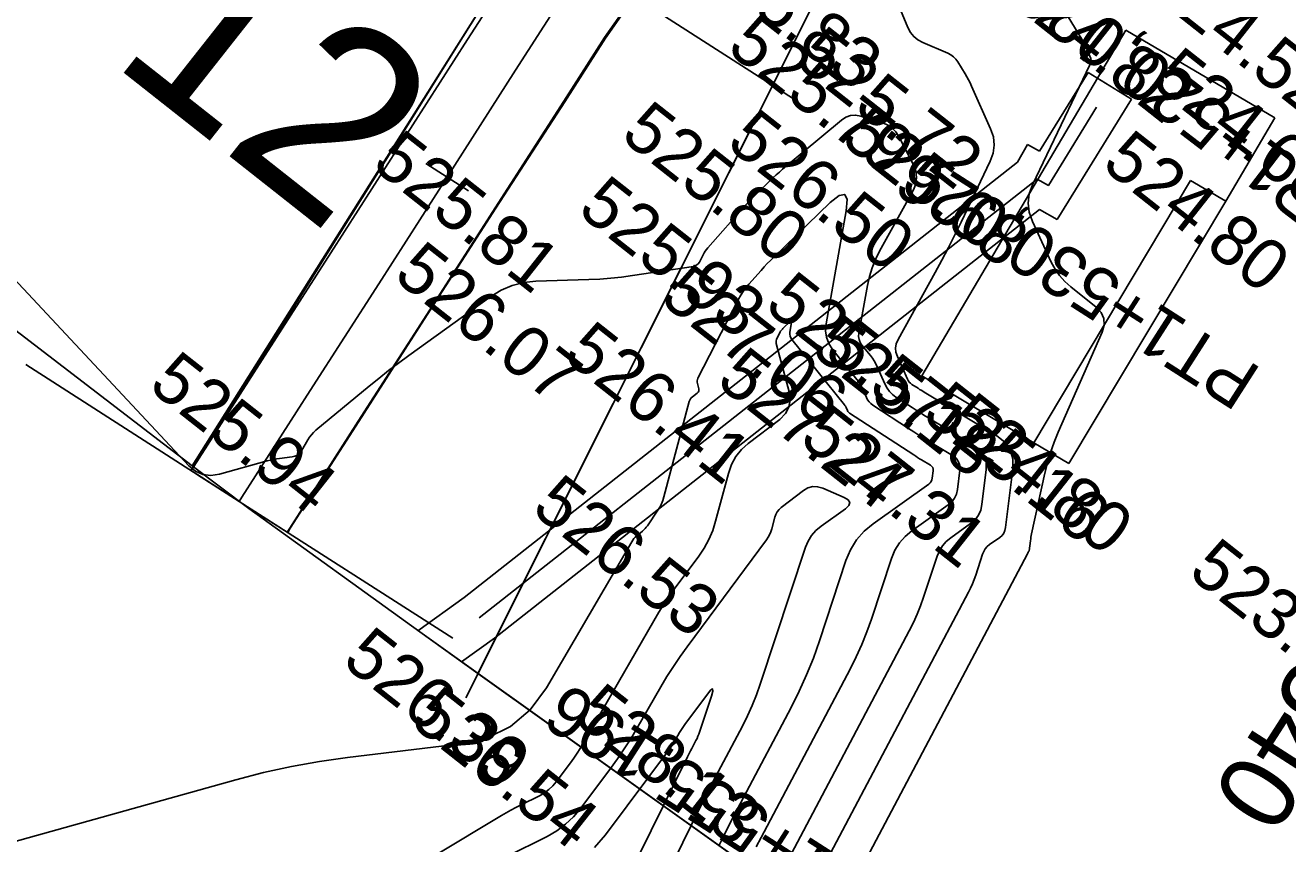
# Model space of a CAD drawing. Extents: x -636600 to -628587, y -1090963 to -1085869.
# Drawn here: x -629806.86 to -629757.08, y -1089822.71 to -1089790.43 of the extents above; entities that cross this region are included whole.
import ezdxf

# ---------------------------------------------------------------- set-up
doc = ezdxf.new("R2010")
doc.units = 0
for name, color, linetype in [('01_OBVOD PÚ', 7, 'Continuous'), ('01_PARCELY_NÁVRH_PC', 7, 'Continuous'), ('03_PC_OBJEKTY_NÁVRH', 7, 'Continuous'), ('07_ELEKTRO', 7, 'Continuous'), ('07_OCH_P A POPISY TI', 7, 'Continuous'), ('20', 7, 'Continuous'), ('21', 7, 'Continuous'), ('Ex_Major Contours', 7, 'Continuous'), ('Ex_Minor Contours', 7, 'Continuous'), ('HEKTOMETRY100', 7, 'Continuous'), ('HEKTOMETRY20', 7, 'Continuous'), ('HL_BODY', 7, 'Continuous'), ('koty_vše', 7, 'Continuous'), ('PARCELY_NÁVRH_SILNICE_ŽELEZNICE', 7, 'Continuous'), ('POLOMERY', 7, 'Continuous'), ('situace_osa', 7, 'Continuous'), ('situace_těleso', 7, 'Continuous'), ('situace_vozovka', 7, 'Continuous')]:
    doc.layers.add(name, color=color, linetype=linetype)

msp = doc.modelspace()

# ---------------------------------------------------------------- linework, layer by layer
at = {"layer": '01_OBVOD PÚ'}
msp.add_lwpolyline([(-629847.268, -1089772.027), (-629839.513, -1089777.684), (-629800.275, -1089807.802), (-629798.048, -1089809.483), (-629791.307, -1089814.356), (-629763.271, -1089834.375), (-629730.983, -1089855.932)], dxfattribs=at)
at = {"layer": '01_PARCELY_NÁVRH_PC'}
msp.add_lwpolyline([(-629647.363, -1089680.417), (-629666.288, -1089692.668), (-629711.76, -1089728.929), (-629739.767, -1089747.431), (-629770.066, -1089766.37), (-629781.624, -1089778.209), (-629800.275, -1089807.802), (-629798.048, -1089809.483), (-629791.307, -1089814.356), (-629789.014, -1089815.993), (-629775.661, -1089789.328), (-629773.774, -1089778.258), (-629755.349, -1089764.02), (-629715.944, -1089740.02), (-629693.039, -1089722.565), (-629669.229, -1089703.189), (-629636.498, -1089682.368)], dxfattribs=at)
at = {"layer": '07_ELEKTRO'}
for points in [[(-629766.964, -1089796.491), (-629766.518, -1089796.741), (-629764.622, -1089793.663)], [(-629788.959, -1089813.801), (-629766.964, -1089796.491)]]:
    msp.add_lwpolyline(points, dxfattribs=at)
at = {"layer": '07_OCH_P A POPISY TI'}
for p, q in [((-629763.246, -1089793.336), (-629764.949, -1089792.287)), ((-629767.345, -1089795.129), (-629767.738, -1089795.827))]:
    msp.add_line(p, q, dxfattribs=at)
for points in [[(-629766.866, -1089795.398), (-629764.949, -1089792.287)], [(-629766.171, -1089798.085), (-629763.246, -1089793.336)], [(-629767.345, -1089795.129), (-629766.866, -1089795.398)], [(-629789.56, -1089813.002), (-629767.738, -1089795.827)], [(-629788.358, -1089814.601), (-629766.871, -1089797.69)], [(-629766.871, -1089797.69), (-629766.171, -1089798.085)], [(-629791.378, -1089814.305), (-629789.56, -1089813.002)], [(-629789.658, -1089815.533), (-629788.358, -1089814.601)]]:
    msp.add_lwpolyline(points, dxfattribs=at)
at = {"layer": '20'}
for p, q in [((-629763.469, -1089790.617), (-629771.508, -1089804.26)), ((-629757.592, -1089794.082), (-629763.469, -1089790.617)), ((-629757.592, -1089794.082), (-629759.526, -1089797.371)), ((-629760.922, -1089796.551), (-629767.089, -1089806.893)), ((-629759.526, -1089797.371), (-629760.922, -1089796.551)), ((-629765.711, -1089807.713), (-629759.526, -1089797.371)), ((-629771.508, -1089804.26), (-629767.089, -1089806.893)), ((-629767.089, -1089806.893), (-629765.711, -1089807.713))]:
    msp.add_line(p, q, dxfattribs=at)
at = {"layer": '21'}
msp.add_line((-629775.661, -1089789.328), (-629789.492, -1089816.947), dxfattribs=at)
at = {"layer": 'Ex_Major Contours'}
for points in [[(-629775.759, -1089827.195), (-629767.345, -1089811.276), (-629767.342, -1089811.268), (-629767.338, -1089811.26), (-629767.335, -1089811.252), (-629767.332, -1089811.243), (-629767.319, -1089811.204), (-629767.317, -1089811.199), (-629767.314, -1089811.194), (-629767.31, -1089811.19), (-629767.306, -1089811.186), (-629767.286, -1089811.173), (-629767.282, -1089811.169), (-629767.279, -1089811.165), (-629767.277, -1089811.16), (-629767.276, -1089811.154), (-629767.227, -1089810.755), (-629767.218, -1089810.687), (-629767.207, -1089810.618), (-629767.195, -1089810.551), (-629767.181, -1089810.483), (-629766.66, -1089808.097), (-629766.558, -1089807.681), (-629766.436, -1089807.271), (-629766.293, -1089806.867), (-629766.13, -1089806.47), (-629764.398, -1089802.533), (-629764.316, -1089802.252), (-629764.329, -1089801.994), (-629764.437, -1089801.759), (-629764.639, -1089801.547), (-629765.636, -1089800.747), (-629765.871, -1089800.536), (-629766.077, -1089800.302), (-629766.255, -1089800.046), (-629766.405, -1089799.767), (-629767.15, -1089798.165), (-629767.277, -1089797.802), (-629767.318, -1089797.439), (-629767.273, -1089797.077), (-629767.143, -1089796.715), (-629764.884, -1089791.987), (-629764.853, -1089791.902), (-629764.842, -1089791.817), (-629764.851, -1089791.732), (-629764.88, -1089791.647), (-629765.033, -1089791.306), (-629765.072, -1089791.221), (-629765.114, -1089791.137), (-629765.159, -1089791.055), (-629765.206, -1089790.975), (-629766.856, -1089788.257)], [(-629787.876, -1089823.213), (-629786.285, -1089822.417), (-629785.904, -1089822.199), (-629785.556, -1089821.941), (-629785.24, -1089821.644), (-629784.957, -1089821.307), (-629783.785, -1089819.74), (-629783.508, -1089819.357), (-629783.242, -1089818.966), (-629782.988, -1089818.567), (-629782.746, -1089818.16), (-629781.802, -1089816.518), (-629781.561, -1089816.111), (-629781.307, -1089815.711), (-629781.042, -1089815.32), (-629780.765, -1089814.936), (-629777.635, -1089810.722), (-629777.568, -1089810.622), (-629777.511, -1089810.518), (-629777.465, -1089810.408), (-629777.429, -1089810.294), (-629777.305, -1089809.827), (-629777.266, -1089809.716), (-629777.211, -1089809.615), (-629777.139, -1089809.526), (-629777.051, -1089809.447), (-629776.182, -1089808.78), (-629776.001, -1089808.672), (-629775.814, -1089808.621), (-629775.62, -1089808.625), (-629775.419, -1089808.686), (-629774.572, -1089809.053), (-629774.412, -1089809.149), (-629774.35, -1089809.255), (-629774.388, -1089809.372), (-629774.525, -1089809.5), (-629775.484, -1089810.183), (-629775.689, -1089810.354), (-629775.859, -1089810.55), (-629775.996, -1089810.771), (-629776.098, -1089811.017), (-629777.88, -1089816.411), (-629778.031, -1089816.838), (-629778.199, -1089817.257), (-629778.385, -1089817.668), (-629778.587, -1089818.072), (-629779.434, -1089819.674), (-629779.644, -1089820.075), (-629779.851, -1089820.478), (-629780.056, -1089820.882), (-629780.257, -1089821.287), (-629781.603, -1089824.019)]]:
    msp.add_lwpolyline(points, dxfattribs=at)
at = {"layer": 'Ex_Minor Contours'}
for points in [[(-629773.53, -1089786.965), (-629772.063, -1089790.516), (-629771.962, -1089790.709), (-629771.83, -1089790.872), (-629771.669, -1089791.005), (-629771.477, -1089791.108), (-629770.486, -1089791.529), (-629770.367, -1089791.591), (-629770.261, -1089791.668), (-629770.169, -1089791.761), (-629770.091, -1089791.871), (-629769.807, -1089792.339), (-629769.737, -1089792.458), (-629769.672, -1089792.578), (-629769.61, -1089792.7), (-629769.552, -1089792.824), (-629768.797, -1089794.509), (-629768.69, -1089794.832), (-629768.657, -1089795.153), (-629768.698, -1089795.473), (-629768.813, -1089795.793), (-629769.958, -1089798.19), (-629770.204, -1089798.694), (-629770.457, -1089799.194), (-629770.717, -1089799.69), (-629770.984, -1089800.182), (-629772.448, -1089802.827), (-629772.517, -1089802.991), (-629772.545, -1089803.156), (-629772.531, -1089803.323), (-629772.476, -1089803.492), (-629772.077, -1089804.38), (-629772.044, -1089804.442), (-629772.003, -1089804.498), (-629771.954, -1089804.547), (-629771.898, -1089804.589), (-629771.658, -1089804.746), (-629771.597, -1089804.786), (-629771.537, -1089804.824), (-629771.476, -1089804.862), (-629771.414, -1089804.899), (-629768.556, -1089806.626), (-629768.24, -1089806.874), (-629768.03, -1089807.173), (-629767.924, -1089807.523), (-629767.924, -1089807.924), (-629768.207, -1089810.239), (-629768.232, -1089810.355), (-629768.279, -1089810.458), (-629768.347, -1089810.548), (-629768.437, -1089810.626), (-629768.837, -1089810.912), (-629768.93, -1089810.989), (-629769.007, -1089811.077), (-629769.068, -1089811.177), (-629769.115, -1089811.288), (-629769.386, -1089812.11), (-629769.448, -1089812.285), (-629769.517, -1089812.456), (-629769.593, -1089812.625), (-629769.676, -1089812.79), (-629776.455, -1089825.618)], [(-629777.152, -1089824.041), (-629772.006, -1089814.305), (-629771.844, -1089813.982), (-629771.696, -1089813.653), (-629771.561, -1089813.318), (-629771.441, -1089812.977), (-629770.911, -1089811.372), (-629770.82, -1089811.155), (-629770.7, -1089810.96), (-629770.55, -1089810.787), (-629770.369, -1089810.637), (-629769.587, -1089810.08), (-629769.412, -1089809.928), (-629769.279, -1089809.751), (-629769.188, -1089809.55), (-629769.138, -1089809.324), (-629768.97, -1089807.95), (-629768.97, -1089807.66), (-629769.047, -1089807.407), (-629769.199, -1089807.19), (-629769.427, -1089807.011), (-629771.268, -1089805.899), (-629771.426, -1089805.803), (-629771.582, -1089805.705), (-629771.737, -1089805.607), (-629771.892, -1089805.507), (-629772.531, -1089805.089), (-629772.664, -1089804.988), (-629772.78, -1089804.872), (-629772.877, -1089804.739), (-629772.956, -1089804.592), (-629773.266, -1089803.9), (-629773.324, -1089803.781), (-629773.389, -1089803.667), (-629773.461, -1089803.558), (-629773.54, -1089803.453), (-629773.872, -1089803.042), (-629773.942, -1089802.935), (-629773.985, -1089802.822), (-629774.002, -1089802.702), (-629773.992, -1089802.576), (-629773.655, -1089800.689), (-629773.577, -1089800.336), (-629773.472, -1089799.993), (-629773.338, -1089799.66), (-629773.177, -1089799.336), (-629771.854, -1089796.938), (-629771.751, -1089796.688), (-629771.714, -1089796.438), (-629771.744, -1089796.186), (-629771.841, -1089795.934), (-629772.417, -1089794.816), (-629772.534, -1089794.633), (-629772.679, -1089794.482), (-629772.852, -1089794.365), (-629773.052, -1089794.281), (-629773.91, -1089794.01), (-629774.119, -1089793.969), (-629774.318, -1089793.981), (-629774.506, -1089794.046), (-629774.683, -1089794.164), (-629776.999, -1089796.106), (-629777.128, -1089796.216), (-629777.255, -1089796.328), (-629777.38, -1089796.443), (-629777.503, -1089796.56), (-629777.991, -1089797.033), (-629778.112, -1089797.153), (-629778.23, -1089797.274), (-629778.347, -1089797.398), (-629778.46, -1089797.524), (-629779.949, -1089799.207), (-629780.001, -1089799.269), (-629780.049, -1089799.335), (-629780.093, -1089799.404), (-629780.132, -1089799.475), (-629780.282, -1089799.766), (-629780.325, -1089799.832), (-629780.379, -1089799.882), (-629780.444, -1089799.917), (-629780.519, -1089799.937), (-629782.922, -1089800.303), (-629783.35, -1089800.362), (-629783.779, -1089800.408), (-629784.209, -1089800.44), (-629784.641, -1089800.46), (-629786.724, -1089800.524), (-629787.204, -1089800.573), (-629787.66, -1089800.69), (-629788.094, -1089800.875), (-629788.505, -1089801.128), (-629791.743, -1089803.457), (-629792.142, -1089803.749), (-629792.536, -1089804.048), (-629792.925, -1089804.353), (-629793.308, -1089804.666), (-629795.4, -1089806.401), (-629795.493, -1089806.484), (-629795.576, -1089806.574), (-629795.652, -1089806.672), (-629795.719, -1089806.776), (-629795.972, -1089807.21), (-629796.043, -1089807.306), (-629796.128, -1089807.378), (-629796.229, -1089807.428), (-629796.344, -1089807.454), (-629796.837, -1089807.514), (-629796.96, -1089807.531), (-629797.082, -1089807.553), (-629797.203, -1089807.579), (-629797.323, -1089807.61), (-629799.203, -1089808.135), (-629799.544, -1089808.188), (-629799.859, -1089808.149), (-629800.148, -1089808.019), (-629800.411, -1089807.797), (-629812.359, -1089795.025)], [(-629819.327, -1089825.982), (-629798.553, -1089820.184), (-629797.465, -1089819.902), (-629796.369, -1089819.663), (-629795.264, -1089819.465), (-629794.151, -1089819.309), (-629789.682, -1089818.769), (-629788.634, -1089818.53), (-629787.723, -1089818.081), (-629786.949, -1089817.423), (-629786.313, -1089816.556), (-629782.948, -1089810.795), (-629782.908, -1089810.733), (-629782.863, -1089810.675), (-629782.813, -1089810.621), (-629782.758, -1089810.572), (-629782.53, -1089810.382), (-629782.474, -1089810.333), (-629782.423, -1089810.28), (-629782.375, -1089810.224), (-629782.332, -1089810.164), (-629781.919, -1089809.558), (-629781.842, -1089809.434), (-629781.777, -1089809.304), (-629781.722, -1089809.17), (-629781.679, -1089809.03), (-629780.68, -1089805.268), (-629780.661, -1089805.213), (-629780.634, -1089805.165), (-629780.6, -1089805.121), (-629780.557, -1089805.082), (-629780.363, -1089804.934), (-629780.327, -1089804.898), (-629780.305, -1089804.858), (-629780.298, -1089804.813), (-629780.305, -1089804.763), (-629780.36, -1089804.553), (-629780.369, -1089804.501), (-629780.369, -1089804.45), (-629780.359, -1089804.4), (-629780.339, -1089804.352), (-629778.736, -1089801.235), (-629778.648, -1089801.077), (-629778.551, -1089800.925), (-629778.444, -1089800.779), (-629778.329, -1089800.64), (-629777.847, -1089800.096), (-629777.726, -1089799.961), (-629777.602, -1089799.829), (-629777.475, -1089799.699), (-629777.346, -1089799.571), (-629775.121, -1089797.415), (-629774.771, -1089797.135), (-629774.55, -1089797.097), (-629774.458, -1089797.301), (-629774.495, -1089797.748), (-629775.288, -1089802.199), (-629775.31, -1089802.474), (-629775.274, -1089802.735), (-629775.18, -1089802.981), (-629775.029, -1089803.212), (-629774.075, -1089804.394), (-629774.013, -1089804.475), (-629773.958, -1089804.559), (-629773.908, -1089804.647), (-629773.864, -1089804.738), (-629773.697, -1089805.109), (-629773.65, -1089805.197), (-629773.592, -1089805.276), (-629773.523, -1089805.346), (-629773.444, -1089805.406), (-629772.036, -1089806.326), (-629771.832, -1089806.458), (-629771.627, -1089806.588), (-629771.422, -1089806.716), (-629771.215, -1089806.842), (-629770.298, -1089807.396), (-629770.157, -1089807.507), (-629770.063, -1089807.64), (-629770.016, -1089807.796), (-629770.016, -1089807.975), (-629770.109, -1089808.737), (-629770.149, -1089808.918), (-629770.222, -1089809.079), (-629770.328, -1089809.22), (-629770.468, -1089809.341), (-629771.901, -1089810.362), (-629772.169, -1089810.586), (-629772.393, -1089810.843), (-629772.572, -1089811.133), (-629772.707, -1089811.455), (-629773.496, -1089813.844), (-629773.675, -1089814.351), (-629773.875, -1089814.849), (-629774.095, -1089815.339), (-629774.337, -1089815.819), (-629777.849, -1089822.465), (-629778.038, -1089822.827)], [(-629793.349, -1089824.766), (-629788.081, -1089821.594), (-629787.896, -1089821.486), (-629787.71, -1089821.381), (-629787.521, -1089821.28), (-629787.331, -1089821.182), (-629786.565, -1089820.799), (-629786.382, -1089820.694), (-629786.214, -1089820.57), (-629786.062, -1089820.426), (-629785.926, -1089820.265), (-629785.362, -1089819.511), (-629785.229, -1089819.326), (-629785.101, -1089819.138), (-629784.978, -1089818.945), (-629784.862, -1089818.749), (-629782.081, -1089813.91), (-629781.883, -1089813.576), (-629781.675, -1089813.248), (-629781.457, -1089812.927), (-629781.23, -1089812.612), (-629780.303, -1089811.364), (-629780.088, -1089811.044), (-629779.906, -1089810.708), (-629779.756, -1089810.356), (-629779.64, -1089809.988), (-629779.139, -1089808.099), (-629779.018, -1089807.753), (-629778.846, -1089807.441), (-629778.624, -1089807.163), (-629778.352, -1089806.918), (-629777.115, -1089805.97), (-629776.886, -1089805.744), (-629776.748, -1089805.487), (-629776.701, -1089805.199), (-629776.744, -1089804.88), (-629777.249, -1089802.977), (-629777.258, -1089802.926), (-629777.257, -1089802.876), (-629777.247, -1089802.827), (-629777.227, -1089802.779), (-629777.099, -1089802.529), (-629777.09, -1089802.512), (-629777.079, -1089802.496), (-629777.068, -1089802.48), (-629777.055, -1089802.466), (-629777.004, -1089802.407), (-629776.991, -1089802.393), (-629776.978, -1089802.379), (-629776.964, -1089802.365), (-629776.95, -1089802.351), (-629776.712, -1089802.12), (-629776.674, -1089802.09), (-629776.651, -1089802.086), (-629776.641, -1089802.108), (-629776.645, -1089802.156), (-629776.711, -1089802.528), (-629776.717, -1089802.609), (-629776.707, -1089802.685), (-629776.68, -1089802.756), (-629776.635, -1089802.823), (-629774.561, -1089805.396), (-629774.541, -1089805.422), (-629774.523, -1089805.449), (-629774.507, -1089805.477), (-629774.492, -1089805.507), (-629774.438, -1089805.627), (-629774.423, -1089805.655), (-629774.404, -1089805.681), (-629774.382, -1089805.703), (-629774.356, -1089805.723), (-629771.83, -1089807.374), (-629771.753, -1089807.424), (-629771.675, -1089807.473), (-629771.597, -1089807.522), (-629771.518, -1089807.57), (-629771.169, -1089807.781), (-629771.116, -1089807.823), (-629771.08, -1089807.873), (-629771.062, -1089807.933), (-629771.062, -1089808.001), (-629771.097, -1089808.291), (-629771.112, -1089808.36), (-629771.14, -1089808.421), (-629771.181, -1089808.474), (-629771.234, -1089808.521), (-629773.433, -1089810.088), (-629773.789, -1089810.385), (-629774.086, -1089810.726), (-629774.324, -1089811.11), (-629774.503, -1089811.539), (-629775.55, -1089814.711), (-629775.788, -1089815.384), (-629776.054, -1089816.046), (-629776.347, -1089816.695), (-629776.667, -1089817.333), (-629778.545, -1089820.888), (-629778.793, -1089821.36), (-629779.037, -1089821.835), (-629779.278, -1089822.311), (-629779.516, -1089822.789)], [(-629784.418, -1089822.861), (-629783.989, -1089822.35), (-629781.461, -1089818.971), (-629781.405, -1089818.894), (-629781.352, -1089818.815), (-629781.301, -1089818.735), (-629781.252, -1089818.653), (-629781.062, -1089818.322), (-629781.013, -1089818.24), (-629780.962, -1089818.16), (-629780.909, -1089818.081), (-629780.853, -1089818.004), (-629779.963, -1089816.805), (-629779.829, -1089816.643), (-629779.758, -1089816.602), (-629779.75, -1089816.684), (-629779.806, -1089816.887), (-629780.272, -1089818.301), (-629780.303, -1089818.386), (-629780.337, -1089818.471), (-629780.374, -1089818.554), (-629780.415, -1089818.635), (-629780.585, -1089818.957), (-629780.627, -1089819.038), (-629780.669, -1089819.119), (-629780.71, -1089819.2), (-629780.751, -1089819.282), (-629783.128, -1089824.109)]]:
    msp.add_lwpolyline(points, dxfattribs=at)
at = {"layer": 'HEKTOMETRY100'}
msp.add_lwpolyline([(-629796.744, -1089810.285), (-629800.111, -1089808.126)], dxfattribs=at)
at = {"layer": 'HEKTOMETRY20'}
for points in [[(-629789.383, -1089796.953), (-629791.066, -1089795.874)], [(-629797.585, -1089809.745), (-629799.269, -1089808.665)]]:
    msp.add_lwpolyline(points, dxfattribs=at)
at = {"layer": 'HL_BODY'}
for points in [[(-629784.841, -1089788.017), (-629776.423, -1089793.415)], [(-629798.427, -1089809.205), (-629790.009, -1089814.603)]]:
    msp.add_lwpolyline(points, dxfattribs=at)
at = {"layer": 'PARCELY_NÁVRH_SILNICE_ŽELEZNICE'}
msp.add_lwpolyline([(-629636.498, -1089682.368), (-629669.229, -1089703.189), (-629693.039, -1089722.565), (-629715.944, -1089740.02), (-629755.349, -1089764.02), (-629773.774, -1089778.258), (-629775.661, -1089789.328), (-629789.014, -1089815.993), (-629763.271, -1089834.375), (-629762.496, -1089834.892), (-629746.798, -1089807.362), (-629739.641, -1089797.354), (-629724.72, -1089773.793), (-629704.711, -1089750.564), (-629683.036, -1089730.713), (-629659.95, -1089713.109)], dxfattribs=at)
at = {"layer": 'POLOMERY'}
msp.add_lwpolyline([(-629798.427, -1089809.205), (-629806.845, -1089803.807)], dxfattribs=at)
at = {"layer": 'situace_osa'}
msp.add_lwpolyline([(-629785.915, -1089789.693), (-629787.526, -1089792.204), (-629790.225, -1089796.413), (-629792.924, -1089800.622), (-629795.623, -1089804.831), (-629798.322, -1089809.04), (-629798.427, -1089809.205)], dxfattribs=at)
at = {"layer": 'situace_těleso'}
msp.add_lwpolyline([(-629782.841, -1089789.299), (-629783.978, -1089790.935), (-629785.581, -1089793.451), (-629788.303, -1089797.646), (-629791.016, -1089801.845), (-629793.706, -1089806.06), (-629796.411, -1089810.266), (-629796.511, -1089810.434), (-629796.533, -1089810.42), (-629798.427, -1089809.205), (-629800.321, -1089807.991), (-629800.329, -1089807.985), (-629800.224, -1089807.821), (-629797.543, -1089803.6), (-629794.902, -1089799.354), (-629792.253, -1089795.113), (-629789.597, -1089790.876), (-629788.014, -1089788.347)], dxfattribs=at)
at = {"layer": 'situace_vozovka'}
for points in [[(-629787.809, -1089788.479), (-629789.42, -1089790.99), (-629792.119, -1089795.199), (-629794.818, -1089799.408), (-629797.517, -1089803.617), (-629800.216, -1089807.826), (-629800.321, -1089807.991)], [(-629787.809, -1089788.479), (-629789.42, -1089790.99), (-629792.119, -1089795.199), (-629794.818, -1089799.408), (-629797.517, -1089803.617), (-629800.216, -1089807.826), (-629800.321, -1089807.991)], [(-629782.88, -1089789.275), (-629784.021, -1089790.908), (-629785.632, -1089793.419), (-629788.331, -1089797.628), (-629791.03, -1089801.837), (-629793.729, -1089806.046), (-629796.428, -1089810.255), (-629796.533, -1089810.42)], [(-629782.88, -1089789.275), (-629784.021, -1089790.908), (-629785.632, -1089793.419), (-629788.331, -1089797.628), (-629791.03, -1089801.837), (-629793.729, -1089806.046), (-629796.428, -1089810.255), (-629796.533, -1089810.42)]]:
    msp.add_lwpolyline(points, dxfattribs=at)

# ---------------------------------------------------------------- texts
at = {"layer": '03_PC_OBJEKTY_NÁVRH'}
msp.add_text('V12', height=7.5, rotation=321.7265, dxfattribs=at).set_placement((-629808.831, -1089787.684))
at = {"layer": 'HEKTOMETRY20'}
msp.add_text('1+540', height=3, rotation=237.3306, dxfattribs=at).set_placement((-629754.06, -1089811.339))
at = {"layer": 'HL_BODY'}
for s, rotation, p in [('PK1+503,696', 126.9624, (-629748.106, -1089792.605)), ('KP1+520,026', 142.556, (-629753.85, -1089797.918)), ('PT1+530,026', 147.3306, (-629758.054, -1089804.006)), ('KU1+555,196', 147.3306, (-629771.64, -1089825.194))]:
    msp.add_text(s, height=2, rotation=rotation, dxfattribs=at).set_placement(p)
at = {"layer": 'koty_vše'}
for s, p in [('524.73', (-629760.517, -1089785.914)), ('525.83', (-629780.547, -1089788.02)), ('524.52', (-629762.687, -1089789.068)), ('524.82', (-629768.355, -1089789.309)), ('525.79', (-629779.262, -1089791.416)), ('525.72', (-629776.585, -1089791.911)), ('524.68', (-629762.521, -1089792.74)), ('525.80', (-629783.447, -1089794.865)), ('526.50', (-629779.277, -1089795.175)), ('525.68', (-629774.771, -1089795.011)), ('525.81', (-629793.25, -1089796.009)), ('524.80', (-629764.479, -1089796.01)), ('525.93', (-629785.144, -1089797.806)), ('526.07', (-629792.403, -1089800.397)), ('527.06', (-629781.902, -1089801.294)), ('525.57', (-629777.773, -1089801.584)), ('526.41', (-629785.714, -1089803.547)), ('525.18', (-629775.949, -1089803.304)), ('527.24', (-629779.678, -1089804.565)), ('525.94', (-629802.063, -1089804.736)), ('525.16', (-629771.573, -1089805.903)), ('524.80', (-629770.665, -1089806.352)), ('527.31', (-629776.406, -1089806.853)), ('526.53', (-629786.963, -1089809.593)), ('523.79', (-629761.066, -1089812.104)), ('526.39', (-629794.427, -1089815.601)), ('526.54', (-629791.752, -1089817.954)), ('528.13', (-629785.315, -1089817.823))]:
    msp.add_text(s, height=2, rotation=321.7265, dxfattribs=at).set_placement(p)

doc.saveas('drawing.dxf')
